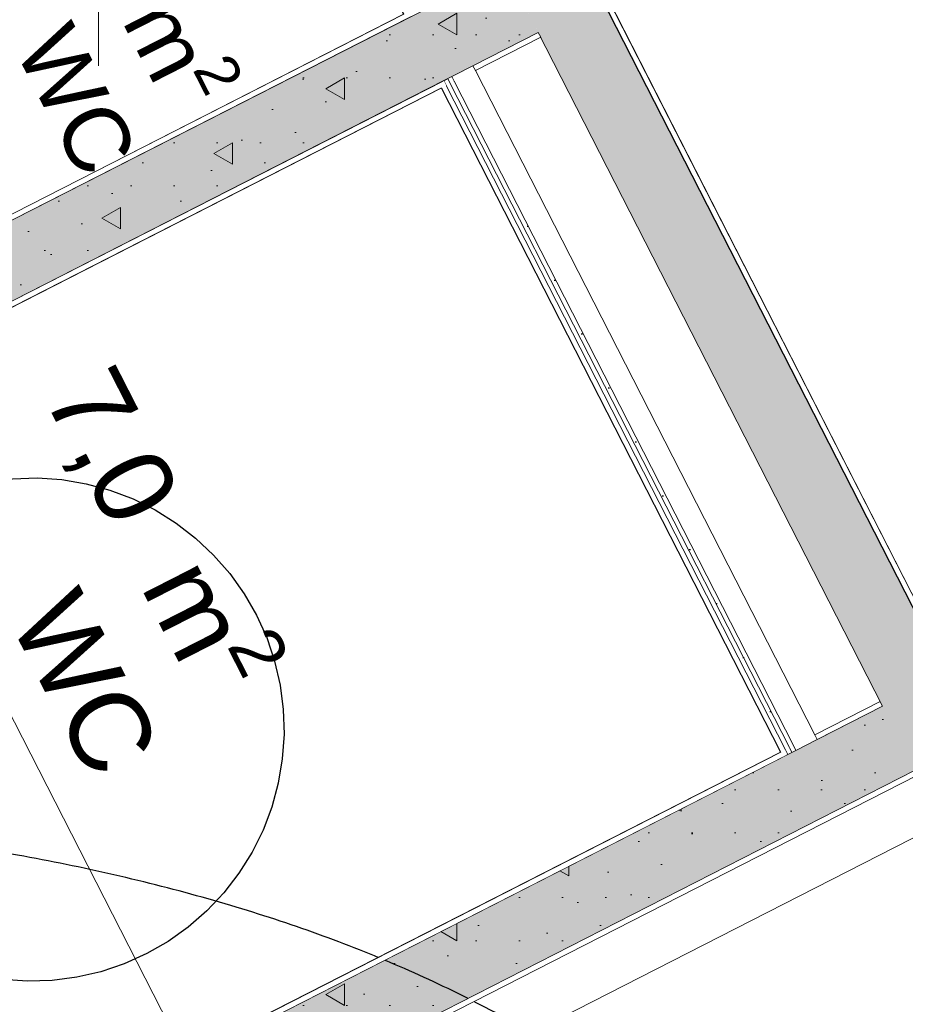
# Model space of a CAD drawing. Header units: metres. Extents: x 538891 to 1080079, y 6588829 to 13178720.
# Tile 695 of 1056: x 539910.01 to 539912.47, y 6589204.29 to 6589207.02. Entities that reach past the tile are written whole.
import ezdxf

# ---------------------------------------------------------------- set-up
doc = ezdxf.new("R2010")
doc.units = ezdxf.units.M
doc.header["$LTSCALE"] = 0.4
doc.header["$PDMODE"] = 1
doc.header["$PDSIZE"] = -2
for name, pattern in [('DASHED', [52.916667, 26.458333, -26.458333]), ('openingline', [100, 62.5, -37.5]), ('Triple Dashed', [92.604163, 66.145831, -26.458332])]:
    doc.linetypes.add(name, pattern=pattern)
for name, color, linetype in [('AR', 7, 'Continuous'), ('DENDRO', 7, 'Continuous'), ('KINO_TAIMESTIK', 7, 'Continuous')]:
    doc.layers.add(name, color=color, linetype=linetype)
doc.styles.add('Arial', font='arial.ttf')
pattern_1 = [(90, (0, 0), (-0.6235383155, 0), [0.060000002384, -0.30000001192]), (90, (-0.3118, 0.18), (-0.6235383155, 0), [0.060000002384, -0.30000001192]), (150, (0, 0), (0.31176915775, 0.54000002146), [0.060000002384, -0.30000001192]), (150, (2e-17, 0.36), (0.31176915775, 0.54000002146), [0.060000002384, -0.30000001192]), (-150, (4e-18, 0.06), (-0.31176915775, 0.54000002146), [0.060000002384, -0.30000001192]), (-150, (3e-17, 0.42), (-0.31176915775, 0.54000002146), [0.060000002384, -0.30000001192]), (90, (-0.06, 4e-18), (-0.1200000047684, 0), [1e-05, -0.299990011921]), (90, (-0.06, 0.12001), (-0.1200000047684, 0), [1e-05, -0.299990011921]), (135, (-0.06, 0.06), (0.0848528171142, 0.0848528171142), [1e-05, -0.239990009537]), (135, (-0.12365, 0.12365), (0.0848528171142, 0.0848528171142), [1e-05, -0.239990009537])]
pattern_2 = [(0, (0, 0), (0, 0.075), [1e-05, -0.07499])]

msp = doc.modelspace()

# ---------------------------------------------------------------- linework, layer by layer
at = {"layer": 'AR', "color": 9, "linetype": 'Continuous', "lineweight": 9, "true_color": 0xc9c5ab, "flags": 128}
for points in [[(539917.6844, 6589206.9468), (539914.9411, 6589205.5466), (539914.7184, 6589205.433), (539914.4616, 6589205.9362), (539912.8583, 6589205.1179), (539913.1152, 6589204.6147), (539912.7455, 6589204.426), (539912.4955, 6589204.9159), (539910.1797, 6589203.7339), (539910.4297, 6589203.244), (539909.2718, 6589202.653), (539903.6347, 6589213.6976), (539903.9019, 6589213.834), (539904.1519, 6589213.3441), (539907.1803, 6589214.8898), (539906.9302, 6589215.3797), (539909.6914, 6589216.7889), (539909.7005, 6589216.7711), (539912.0564, 6589217.9736)], [(539912.0564, 6589217.9736), (539909.313, 6589216.5734), (539909.4085, 6589216.3863), (539907.4178, 6589215.3703), (539912.6231, 6589205.1719), (539914.4267, 6589206.0924), (539914.6836, 6589205.5892), (539914.8706, 6589205.6847), (539914.932, 6589205.5644), (539917.6753, 6589206.9646)]]:
    msp.add_lwpolyline(points, dxfattribs=at)
at = {"layer": 'AR', "color": 7, "linetype": 'Continuous', "lineweight": 9, "flags": 128}
for points in [[(539917.6844, 6589206.9468), (539914.9411, 6589205.5466), (539914.7184, 6589205.433), (539914.4616, 6589205.9362), (539912.8583, 6589205.1179), (539913.1152, 6589204.6147), (539912.7455, 6589204.426), (539912.4955, 6589204.9159), (539910.1797, 6589203.7339), (539910.4297, 6589203.244), (539909.2718, 6589202.653), (539903.6347, 6589213.6976), (539903.9019, 6589213.834), (539904.1519, 6589213.3441), (539907.1803, 6589214.8898), (539906.9302, 6589215.3797), (539909.6914, 6589216.7889), (539909.7005, 6589216.7711), (539912.0564, 6589217.9736)], [(539912.0564, 6589217.9736), (539909.313, 6589216.5734), (539909.4085, 6589216.3863), (539907.4178, 6589215.3703), (539912.6231, 6589205.1719), (539914.4267, 6589206.0924), (539914.6836, 6589205.5892), (539914.8706, 6589205.6847), (539914.932, 6589205.5644), (539917.6753, 6589206.9646)]]:
    msp.add_lwpolyline(points, dxfattribs=at)
at = {"layer": 'AR', "color": 254, "linetype": 'Continuous', "lineweight": 25, "true_color": 0xd1d1d1, "flags": 128}
for points in [[(539909.7947, 6589206.3833), (539911.0804, 6589207.0395), (539910.6098, 6589207.9615), (539909.3241, 6589207.3053)], [(539909.7612, 6589206.108), (539908.1789, 6589205.3004), (539909.1221, 6589203.4523), (539909.9015, 6589203.8501), (539910.6274, 6589204.2206), (539912.1282, 6589204.9866), (539911.1849, 6589206.8347)]]:
    msp.add_lwpolyline(points, close=True, dxfattribs=at)
at = {"layer": 'AR', "color": 7, "linetype": 'Continuous', "lineweight": 9, "flags": 128}
for points in [[(539909.7947, 6589206.3833), (539911.0804, 6589207.0395), (539910.6098, 6589207.9615), (539909.3241, 6589207.3053)], [(539909.7612, 6589206.108), (539908.1789, 6589205.3004), (539909.1221, 6589203.4523), (539909.9015, 6589203.8501), (539910.6274, 6589204.2206), (539912.1282, 6589204.9866), (539911.1849, 6589206.8347)]]:
    msp.add_lwpolyline(points, close=True, dxfattribs=at)
at = {"layer": 'DENDRO', "color": 30, "linetype": 'Continuous', "lineweight": 25, "true_color": 0xff7f00}
msp.add_open_spline([(539908.4058, 6589206.8726), (539908.3832, 6589206.8636), (539908.3606, 6589206.8547), (539907.9498, 6589206.7164), (539907.7723, 6589206.6752), (539907.6966, 6589206.6839), (539907.4656, 6589206.7708), (539907.1595, 6589206.9974), (539906.958, 6589207.5767), (539906.9147, 6589208.132), (539907.0574, 6589208.7889), (539907.1854, 6589209.363), (539907.2918, 6589210.1884), (539907.1418, 6589211.5914), (539906.6378, 6589213.1454), (539905.8218, 6589214.6753), (539905.0646, 6589215.5507), (539904.5703, 6589216.0967), (539904.2579, 6589216.7372), (539904.5264, 6589217.1815), (539905.0378, 6589217.5754), (539905.9098, 6589217.735), (539906.9281, 6589217.7177), (539908.1863, 6589217.2704), (539909.3947, 6589216.3772), (539910.1044, 6589214.7223), (539910.5528, 6589213.2227), (539911.0296, 6589211.7848), (539911.3241, 6589210.6487), (539911.5386, 6589209.4011), (539911.0332, 6589208.335), (539910.2317, 6589207.7328), (539909.4565, 6589207.3603), (539908.9862, 6589207.1356), (539908.613, 6589206.9582), (539908.4316, 6589206.8829), (539908.4187, 6589206.8777), (539908.4058, 6589206.8726)], degree=2, knots=[0, 0, 0, 0.001744, 0.001744, 0.032871, 0.063997, 0.095124, 0.126251, 0.157378, 0.188504, 0.219631, 0.250758, 0.281885, 0.313012, 0.344138, 0.375265, 0.406392, 0.437519, 0.468646, 0.499772, 0.530899, 0.562026, 0.593153, 0.624279, 0.655406, 0.686533, 0.71766, 0.748787, 0.779913, 0.81104, 0.842167, 0.873294, 0.90442, 0.935547, 0.966674, 0.997801, 0.997801, 1, 1, 1], dxfattribs=at)
at = {"layer": 'DENDRO', "color": 25, "linetype": 'Continuous', "lineweight": 25, "true_color": 0x995f4c}
msp.add_open_spline([(539906.3466, 6589204.2792), (539907.2316, 6589204.6651), (539909.3399, 6589204.8605), (539911.2216, 6589204.427), (539912.3725, 6589203.4808), (539912.4842, 6589202.2755), (539911.5268, 6589201.1339), (539909.7568, 6589200.362), (539907.6485, 6589200.1666), (539905.7669, 6589200.6), (539904.616, 6589201.5462), (539904.5043, 6589202.7516), (539905.4617, 6589203.8932), (539906.3466, 6589204.2792)], degree=2, dxfattribs=at)
at = {"layer": 'KINO_TAIMESTIK', "color": 181, "linetype": 'Continuous', "lineweight": 18, "true_color": 0x9f7fff}
msp.add_line((539910.2317, 6589206.8956), (539910.2317, 6589208.5701), dxfattribs=at)

# ---------------------------------------------------------------- texts
at = {"layer": 'AR', "color": 7, "attachment_point": 1, "rotation": 297.0398, "line_spacing_factor": 1.004016, "style": 'Arial'}
for s, insert, char_height in [('\\A1;1,5{\\H0.9851x; } m{\\H0.9851x;\\H0.6667x;\\S2 ^ ;}', (539910.2798, 6589207.5616), 0.18), ('WC', (539910.1551, 6589207.0281), 0.18), ('\\A1;7,0{\\H0.9851x; } m{\\H0.9851x;\\H0.6667x;\\S2 ^ ;}', (539910.328, 6589206.1081), 0.22), ('WC', (539910.1757, 6589205.456), 0.22)]:
    msp.add_mtext(s, dxfattribs=dict(at, insert=insert, char_height=char_height))

# ---------------------------------------------------------------- next in the draw order: wipeouts: each hides what was drawn before it
at = {"color": 255, "linetype": 'Continuous', "lineweight": 5}
for points in [[(539911.2206, 6589206.8529), (539911.2794, 6589206.8829), (539911.2725, 6589206.8962), (539911.2138, 6589206.8662)], [(539912.2294, 6589205.0215), (539912.4111, 6589205.1142), (539912.4043, 6589205.1276), (539912.2226, 6589205.0348)], [(539912.135, 6589204.9733), (539912.1484, 6589204.9801), (539912.1415, 6589204.9935), (539912.1282, 6589204.9866)]]:
    msp.add_wipeout(points, dxfattribs=at).dxf.layer = 'AR'

# ---------------------------------------------------------------- next in the draw order: linework, layer by layer
at = {"layer": 'AR', "color": 7, "linetype": 'Continuous', "lineweight": 9}
for p, q in [((539912.4043, 6589205.1276), (539912.2226, 6589205.0348)), ((539912.4111, 6589205.1142), (539912.4043, 6589205.1276)), ((539912.4111, 6589205.1142), (539912.2294, 6589205.0215)), ((539912.1706, 6589204.9915), (539912.2294, 6589205.0215)), ((539912.2294, 6589205.0215), (539912.2226, 6589205.0348)), ((539912.1595, 6589204.9858), (539912.1706, 6589204.9915))]:
    msp.add_line(p, q, dxfattribs=at)
at = {"layer": 'AR', "color": 7, "linetype": 'Continuous', "lineweight": 5}
msp.add_point((539912.2294, 6589205.0215), dxfattribs=at)

# ---------------------------------------------------------------- next in the draw order: wipeouts: each hides what was drawn before it
at = {"color": 255, "linetype": 'Continuous', "lineweight": 5}
for points in [[(539911.2094, 6589206.8472), (539911.2206, 6589206.8529), (539911.2138, 6589206.8662), (539911.2026, 6589206.8605)], [(539912.1282, 6589204.9866), (539910.6274, 6589204.2206), (539910.6342, 6589204.2073), (539912.135, 6589204.9733)]]:
    msp.add_wipeout(points, dxfattribs=at).dxf.layer = 'AR'

# ---------------------------------------------------------------- next in the draw order: hatches: boundary and pattern name
at = {"layer": 'AR', "linetype": 'Continuous', "lineweight": 25, "true_color": 0x848484}
h = msp.add_hatch(dxfattribs=at)
h.set_pattern_fill('GYPSUM_0001', color=252, style=0, pattern_type=2)
h.set_pattern_definition(pattern_2)
h.paths.add_polyline_path([(539911.2094, 6589206.8472), (539911.2206, 6589206.8529), (539911.2138, 6589206.8662), (539911.2026, 6589206.8605)])

# ---------------------------------------------------------------- next in the draw order: linework, layer by layer
at = {"layer": 'AR', "color": 7, "linetype": 'Continuous', "lineweight": 9}
msp.add_line((539912.1484, 6589204.9801), (539912.1595, 6589204.9858), dxfattribs=at)
at = {"layer": 'AR', "color": 7, "linetype": 'Continuous', "lineweight": 5}
msp.add_point((539912.1484, 6589204.9801), dxfattribs=at)

# ---------------------------------------------------------------- next in the draw order: wipeouts: each hides what was drawn before it
at = {"color": 255, "linetype": 'Continuous', "lineweight": 5}
msp.add_wipeout([(539910.7319, 6589204.0158), (539912.5089, 6589204.9227), (539912.502, 6589204.9361), (539910.7251, 6589204.0291)], dxfattribs=at).dxf.layer = 'AR'

# ---------------------------------------------------------------- next in the draw order: hatches: boundary and pattern name
at = {"layer": 'AR', "linetype": 'Continuous', "lineweight": 9, "true_color": 0x6a6a6a}
h = msp.add_hatch(dxfattribs=at)
h.set_pattern_fill('STRUCTURAL_CONCRETE_0001', color=251, style=0, pattern_type=2)
h.set_pattern_definition(pattern_1)
h.paths.add_polyline_path([(539912.4111, 6589205.1142), (539910.6342, 6589204.2073), (539910.7251, 6589204.0291), (539912.502, 6589204.9361)])

# ---------------------------------------------------------------- next in the draw order: linework, layer by layer
at = {"layer": 'AR', "color": 7, "linetype": 'Continuous', "lineweight": 9}
for p, q in [((539912.4111, 6589205.1142), (539910.6342, 6589204.2073)), ((539912.1282, 6589204.9866), (539910.6274, 6589204.2206)), ((539912.1484, 6589204.9801), (539910.6342, 6589204.2073)), ((539910.7251, 6589204.0291), (539912.502, 6589204.9361)), ((539910.7251, 6589204.0291), (539912.502, 6589204.9361)), ((539910.7319, 6589204.0158), (539912.5089, 6589204.9227))]:
    msp.add_line(p, q, dxfattribs=at)
at = {"layer": 'AR', "color": 252, "linetype": 'Continuous', "true_color": 0x848484}
msp.add_solid([(539912.4111, 6589205.1142), (539910.6342, 6589204.2073), (539912.502, 6589204.9361), (539910.7251, 6589204.0291)], dxfattribs=at)

# ---------------------------------------------------------------- next in the draw order: wipeouts: each hides what was drawn before it
at = {"color": 255, "linetype": 'Continuous', "lineweight": 5}
msp.add_wipeout([(539911.1983, 6589206.8415), (539911.2094, 6589206.8472), (539911.2026, 6589206.8605), (539911.1915, 6589206.8548)], dxfattribs=at).dxf.layer = 'AR'

# ---------------------------------------------------------------- next in the draw order: hatches: boundary and pattern name
at = {"layer": 'AR', "linetype": 'Continuous', "lineweight": 25, "true_color": 0x848484}
h = msp.add_hatch(dxfattribs=at)
h.set_pattern_fill('GYPSUM_0001', color=252, style=0, pattern_type=2)
h.set_pattern_definition(pattern_2)
h.paths.add_polyline_path([(539911.1983, 6589206.8415), (539911.2094, 6589206.8472), (539911.2026, 6589206.8605), (539911.1915, 6589206.8548)])

# ---------------------------------------------------------------- next in the draw order: wipeouts: each hides what was drawn before it
at = {"color": 255, "linetype": 'Continuous', "lineweight": 5}
msp.add_wipeout([(539912.1706, 6589204.9915), (539912.2294, 6589205.0215), (539912.2226, 6589205.0348), (539912.1638, 6589205.0048)], dxfattribs=at).dxf.layer = 'AR'

# ---------------------------------------------------------------- next in the draw order: wipeouts: each hides what was drawn before it
msp.add_wipeout([(539912.1595, 6589204.9858), (539912.1706, 6589204.9915), (539912.1638, 6589205.0048), (539912.1527, 6589204.9991)], dxfattribs=at).dxf.layer = 'AR'

# ---------------------------------------------------------------- next in the draw order: hatches: boundary and pattern name
at = {"layer": 'AR', "linetype": 'Continuous', "lineweight": 25, "true_color": 0x848484}
h = msp.add_hatch(dxfattribs=at)
h.set_pattern_fill('GYPSUM_0001', color=252, style=0, pattern_type=2)
h.set_pattern_definition(pattern_2)
h.paths.add_polyline_path([(539912.1595, 6589204.9858), (539912.1706, 6589204.9915), (539912.1638, 6589205.0048), (539912.1527, 6589204.9991)])

# ---------------------------------------------------------------- next in the draw order: wipeouts: each hides what was drawn before it
at = {"color": 255, "linetype": 'Continuous', "lineweight": 5}
msp.add_wipeout([(539912.1484, 6589204.9801), (539912.1595, 6589204.9858), (539912.1527, 6589204.9991), (539912.1415, 6589204.9935)], dxfattribs=at).dxf.layer = 'AR'

# ---------------------------------------------------------------- next in the draw order: hatches: boundary and pattern name
at = {"layer": 'AR', "linetype": 'Continuous', "lineweight": 25, "true_color": 0x848484}
h = msp.add_hatch(dxfattribs=at)
h.set_pattern_fill('GYPSUM_0001', color=252, style=0, pattern_type=2)
h.set_pattern_definition(pattern_2)
h.paths.add_polyline_path([(539912.1484, 6589204.9801), (539912.1595, 6589204.9858), (539912.1527, 6589204.9991), (539912.1415, 6589204.9935)])

# ---------------------------------------------------------------- next in the draw order: wipeouts: each hides what was drawn before it
at = {"color": 255, "linetype": 'Continuous', "lineweight": 5}
msp.add_wipeout([(539911.1849, 6589206.8347), (539912.1282, 6589204.9866), (539912.1415, 6589204.9935), (539911.1983, 6589206.8415)], dxfattribs=at).dxf.layer = 'AR'

# ---------------------------------------------------------------- next in the draw order: wipeouts: each hides what was drawn before it
msp.add_wipeout([(539911.1983, 6589206.8415), (539912.1415, 6589204.9935), (539912.1527, 6589204.9991), (539911.2094, 6589206.8472)], dxfattribs=at).dxf.layer = 'AR'

# ---------------------------------------------------------------- next in the draw order: hatches: boundary and pattern name
at = {"layer": 'AR', "linetype": 'Continuous', "lineweight": 25, "true_color": 0x848484}
h = msp.add_hatch(dxfattribs=at)
h.set_pattern_fill('GYPSUM_0001', color=252, style=0, pattern_type=2)
h.set_pattern_definition(pattern_2)
h.paths.add_polyline_path([(539911.1983, 6589206.8415), (539912.1415, 6589204.9935), (539912.1527, 6589204.9991), (539911.2094, 6589206.8472)])

# ---------------------------------------------------------------- next in the draw order: linework, layer by layer
at = {"layer": 'AR', "color": 7, "linetype": 'Continuous', "lineweight": 5}
for p in [(539911.1915, 6589206.8548), (539912.1484, 6589204.9801)]:
    msp.add_point(p, dxfattribs=at)

# ---------------------------------------------------------------- next in the draw order: wipeouts: each hides what was drawn before it
at = {"color": 255, "linetype": 'Continuous', "lineweight": 5}
msp.add_wipeout([(539911.2094, 6589206.8472), (539912.1527, 6589204.9991), (539912.1638, 6589205.0048), (539911.2206, 6589206.8529)], dxfattribs=at).dxf.layer = 'AR'

# ---------------------------------------------------------------- next in the draw order: hatches: boundary and pattern name
at = {"layer": 'AR', "linetype": 'Continuous', "lineweight": 25, "true_color": 0x848484}
h = msp.add_hatch(dxfattribs=at)
h.set_pattern_fill('GYPSUM_0001', color=252, style=0, pattern_type=2)
h.set_pattern_definition(pattern_2)
h.paths.add_polyline_path([(539911.2094, 6589206.8472), (539912.1527, 6589204.9991), (539912.1638, 6589205.0048), (539911.2206, 6589206.8529)])

# ---------------------------------------------------------------- next in the draw order: linework, layer by layer
at = {"layer": 'AR', "color": 7, "linetype": 'Continuous', "lineweight": 9}
for p, q in [((539911.2026, 6589206.8605), (539911.1915, 6589206.8548)), ((539911.1915, 6589206.8548), (539911.1983, 6589206.8415)), ((539912.1484, 6589204.9801), (539912.1595, 6589204.9858))]:
    msp.add_line(p, q, dxfattribs=at)
at = {"layer": 'AR', "color": 7, "linetype": 'Continuous', "lineweight": 5}
for p in [(539911.2026, 6589206.8605), (539912.1595, 6589204.9858)]:
    msp.add_point(p, dxfattribs=at)

# ---------------------------------------------------------------- next in the draw order: wipeouts: each hides what was drawn before it
at = {"color": 255, "linetype": 'Continuous', "lineweight": 5}
msp.add_wipeout([(539911.2206, 6589206.8529), (539912.1638, 6589205.0048), (539912.2226, 6589205.0348), (539911.2794, 6589206.8829)], dxfattribs=at).dxf.layer = 'AR'

# ---------------------------------------------------------------- next in the draw order: linework, layer by layer
at = {"layer": 'AR', "color": 7, "linetype": 'Continuous', "lineweight": 9}
for p, q in [((539911.2725, 6589206.8962), (539911.2138, 6589206.8662)), ((539911.2794, 6589206.8829), (539911.2725, 6589206.8962)), ((539912.2226, 6589205.0348), (539911.2794, 6589206.8829)), ((539911.2138, 6589206.8662), (539911.2026, 6589206.8605)), ((539911.2026, 6589206.8605), (539911.2094, 6589206.8472)), ((539911.2094, 6589206.8472), (539912.1527, 6589204.9991)), ((539911.2138, 6589206.8662), (539911.2206, 6589206.8529)), ((539911.2206, 6589206.8529), (539912.1638, 6589205.0048)), ((539911.1849, 6589206.8347), (539912.1282, 6589204.9866)), ((539911.1983, 6589206.8415), (539912.1415, 6589204.9935)), ((539911.1983, 6589206.8415), (539912.1415, 6589204.9935)), ((539912.1706, 6589204.9915), (539912.2294, 6589205.0215)), ((539912.2294, 6589205.0215), (539912.2226, 6589205.0348)), ((539912.1415, 6589204.9935), (539912.1484, 6589204.9801)), ((539912.1527, 6589204.9991), (539912.1595, 6589204.9858)), ((539912.1595, 6589204.9858), (539912.1706, 6589204.9915)), ((539912.1638, 6589205.0048), (539912.1706, 6589204.9915))]:
    msp.add_line(p, q, dxfattribs=at)
at = {"layer": 'AR', "color": 7, "linetype": 'Continuous', "lineweight": 5}
for p in [(539911.2725, 6589206.8962), (539911.2138, 6589206.8662), (539912.2294, 6589205.0215), (539912.1706, 6589204.9915)]:
    msp.add_point(p, dxfattribs=at)

# ---------------------------------------------------------------- next in the draw order: wipeouts: each hides what was drawn before it
at = {"color": 255, "linetype": 'Continuous', "lineweight": 5}
msp.add_wipeout([(539912.6231, 6589205.1719), (539908.5248, 6589213.2014), (539908.5114, 6589213.1946), (539912.6097, 6589205.165)], dxfattribs=at).dxf.layer = 'AR'

# ---------------------------------------------------------------- next in the draw order: hatches: boundary and pattern name
at = {"layer": 'AR', "linetype": 'Continuous', "lineweight": 9, "true_color": 0x6a6a6a}
h = msp.add_hatch(dxfattribs=at)
h.set_pattern_fill('STRUCTURAL_CONCRETE_0001', color=251, style=0, pattern_type=2)
h.set_pattern_definition(pattern_1)
h.paths.add_polyline_path([(539912.6802, 6589205.027), (539908.5114, 6589213.1946), (539908.3333, 6589213.1037), (539912.502, 6589204.9361)])

# ---------------------------------------------------------------- next in the draw order: linework, layer by layer
at = {"layer": 'AR', "color": 7, "linetype": 'Continuous', "lineweight": 9}
for p, q in [((539912.6231, 6589205.1719), (539908.5248, 6589213.2014)), ((539912.6165, 6589205.1517), (539908.5114, 6589213.1946)), ((539911.4542, 6589206.989), (539912.4111, 6589205.1142))]:
    msp.add_line(p, q, dxfattribs=at)
at = {"layer": 'AR', "color": 152, "linetype": 'openingline', "lineweight": 25, "true_color": 0x295bde}
msp.add_line((539912.6802, 6589205.027), (539908.5114, 6589213.1946), dxfattribs=at)
at = {"layer": 'AR', "color": 8, "linetype": 'DASHED', "lineweight": 25, "true_color": 0x808080, "flags": 128}
msp.add_lwpolyline([(539909.7291, 6589205.673), (539909.7917, 6589205.7011), (539909.8568, 6589205.7231), (539909.9238, 6589205.7385), (539909.9919, 6589205.7473), (539910.0605, 6589205.7494), (539910.1291, 6589205.7447), (539910.1968, 6589205.7333), (539910.2631, 6589205.7154), (539910.3274, 6589205.691), (539910.3889, 6589205.6605), (539910.4471, 6589205.624), (539910.5015, 6589205.5821), (539910.5515, 6589205.535), (539910.5967, 6589205.4832), (539910.6366, 6589205.4273), (539910.6708, 6589205.3677), (539910.699, 6589205.3051), (539910.7209, 6589205.24), (539910.7363, 6589205.173), (539910.7451, 6589205.1049), (539910.7472, 6589205.0362), (539910.7425, 6589204.9677), (539910.7311, 6589204.8999), (539910.7132, 6589204.8336), (539910.6888, 6589204.7694), (539910.6583, 6589204.7079), (539910.6218, 6589204.6496), (539910.5799, 6589204.5952), (539910.5328, 6589204.5452), (539910.481, 6589204.5001), (539910.4251, 6589204.4602), (539910.3655, 6589204.426), (539910.3029, 6589204.3978), (539910.2378, 6589204.3759), (539910.1708, 6589204.3605), (539910.1027, 6589204.3517), (539910.034, 6589204.3496), (539909.9655, 6589204.3543), (539909.8977, 6589204.3656), (539909.8314, 6589204.3836), (539909.7672, 6589204.4079), (539909.7057, 6589204.4385), (539909.6474, 6589204.4749), (539909.593, 6589204.5169), (539909.543, 6589204.564), (539909.4979, 6589204.6157), (539909.458, 6589204.6717), (539909.4238, 6589204.7312), (539909.3956, 6589204.7939), (539909.3737, 6589204.859), (539909.3583, 6589204.9259), (539909.3495, 6589204.9941), (539909.3474, 6589205.0627), (539909.3521, 6589205.1313), (539909.3634, 6589205.199), (539909.3814, 6589205.2653), (539909.4058, 6589205.3296), (539909.4363, 6589205.3911), (539909.4727, 6589205.4493), (539909.5147, 6589205.5037), (539909.5618, 6589205.5537), (539909.6135, 6589205.5989), (539909.6695, 6589205.6388)], close=True, dxfattribs=at)
at = {"layer": 'AR', "color": 252, "linetype": 'Continuous', "true_color": 0x848484}
msp.add_solid([(539912.6802, 6589205.027), (539908.5114, 6589213.1946), (539912.502, 6589204.9361), (539908.3333, 6589213.1037)], dxfattribs=at)

# ---------------------------------------------------------------- next in the draw order: wipeouts: each hides what was drawn before it
at = {"color": 255, "linetype": 'Continuous', "lineweight": 5}
for points in [[(539909.8015, 6589206.3699), (539911.0872, 6589207.0262), (539911.0804, 6589207.0395), (539909.7947, 6589206.3833)], [(539911.2794, 6589206.8829), (539911.4611, 6589206.9756), (539911.4542, 6589206.989), (539911.2725, 6589206.8962)], [(539911.1849, 6589206.8347), (539911.1983, 6589206.8415), (539911.1915, 6589206.8548), (539911.1781, 6589206.848)]]:
    msp.add_wipeout(points, dxfattribs=at).dxf.layer = 'AR'

# ---------------------------------------------------------------- next in the draw order: linework, layer by layer
at = {"layer": 'AR', "color": 7, "linetype": 'Continuous', "lineweight": 9}
for p, q in [((539911.2725, 6589206.8962), (539911.4542, 6589206.989)), ((539911.4611, 6589206.9756), (539911.4542, 6589206.989)), ((539911.2794, 6589206.8829), (539911.4611, 6589206.9756)), ((539911.2725, 6589206.8962), (539911.2138, 6589206.8662)), ((539911.2794, 6589206.8829), (539911.2725, 6589206.8962)), ((539911.2138, 6589206.8662), (539911.2026, 6589206.8605))]:
    msp.add_line(p, q, dxfattribs=at)
at = {"layer": 'AR', "color": 7, "linetype": 'Continuous', "lineweight": 5}
msp.add_point((539911.2725, 6589206.8962), dxfattribs=at)

# ---------------------------------------------------------------- next in the draw order: wipeouts: each hides what was drawn before it
at = {"color": 255, "linetype": 'Continuous', "lineweight": 5}
msp.add_wipeout([(539911.1781, 6589206.848), (539909.7544, 6589206.1213), (539909.7612, 6589206.108), (539911.1849, 6589206.8347)], dxfattribs=at).dxf.layer = 'AR'

# ---------------------------------------------------------------- next in the draw order: hatches: boundary and pattern name
at = {"layer": 'AR', "linetype": 'Continuous', "lineweight": 9, "true_color": 0x6a6a6a}
h = msp.add_hatch(dxfattribs=at)
h.set_pattern_fill('STRUCTURAL_CONCRETE_0001', color=251, style=0, pattern_type=2)
h.set_pattern_definition(pattern_1)
h.paths.add_polyline_path([(539911.3633, 6589207.1671), (539909.6634, 6589206.2995), (539909.7544, 6589206.1213), (539911.4542, 6589206.989)])

# ---------------------------------------------------------------- next in the draw order: linework, layer by layer
at = {"layer": 'AR', "color": 251, "linetype": 'Triple Dashed', "lineweight": 9, "true_color": 0x575757}
for p, q in [((539930.8854, 6589169.3586), (539890.0405, 6589249.3836)), ((539928.7745, 6589168.2812), (539887.9296, 6589248.3062)), ((539875.4636, 6589185.8463), (539955.9275, 6589226.9152))]:
    msp.add_line(p, q, dxfattribs=at)
at = {"layer": 'AR', "color": 7, "linetype": 'Continuous', "lineweight": 9}
for p, q in [((539911.3633, 6589207.1671), (539909.6634, 6589206.2995)), ((539911.0804, 6589207.0395), (539909.7947, 6589206.3833)), ((539911.1006, 6589207.033), (539909.7881, 6589206.3631)), ((539909.7544, 6589206.1213), (539911.4542, 6589206.989)), ((539909.7544, 6589206.1213), (539911.1915, 6589206.8548)), ((539911.2026, 6589206.8605), (539911.1915, 6589206.8548)), ((539909.7612, 6589206.108), (539911.1849, 6589206.8347))]:
    msp.add_line(p, q, dxfattribs=at)
at = {"layer": 'AR', "color": 7, "linetype": 'Continuous', "lineweight": 5}
msp.add_point((539911.1915, 6589206.8548), dxfattribs=at)
at = {"layer": 'AR', "color": 252, "linetype": 'Continuous', "true_color": 0x848484}
msp.add_solid([(539911.3633, 6589207.1671), (539909.6634, 6589206.2995), (539911.4542, 6589206.989), (539909.7544, 6589206.1213)], dxfattribs=at)

doc.saveas('drawing.dxf')
